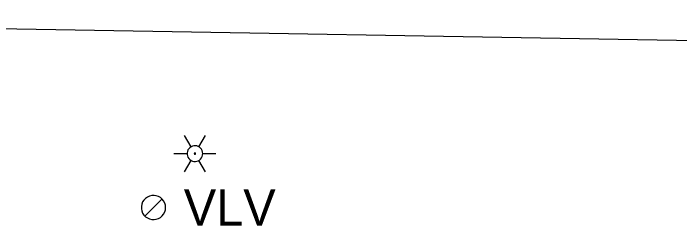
# Model space of a CAD drawing. Extents: x 596028 to 606371, y 330010 to 403088.
# Drawn here: x 604843.1 to 604964, y 337963.9 to 338002.4 of the extents above; entities that cross this region are included whole.
import ezdxf

# ---------------------------------------------------------------- set-up
doc = ezdxf.new("R2010")
doc.units = 0
for name, color, linetype in [('E_LTG', 7, 'Continuous'), ('E_UTL_SAN_UG_MMSD', 7, 'Continuous'), ('E_UTL_VLV', 7, 'Continuous')]:
    doc.layers.add(name, color=color, linetype=linetype)

msp = doc.modelspace()

# ---------------------------------------------------------------- linework, layer by layer
at = {"layer": 'E_LTG'}
for points in [[(604875.37, 337978.19), (604874.17, 337980.25)], [(604876.79, 337978.19), (604877.99, 337980.25)], [(604877.51, 337976.95), (604877.48, 337977.22), (604877.41, 337977.49), (604877.28, 337977.73), (604877.11, 337977.94), (604876.91, 337978.12), (604876.67, 337978.25), (604876.42, 337978.34), (604876.15, 337978.38), (604875.88, 337978.37), (604875.61, 337978.3), (604875.37, 337978.19), (604875.14, 337978.03), (604874.96, 337977.84), (604874.81, 337977.61), (604874.71, 337977.36), (604874.66, 337977.09), (604874.66, 337976.82), (604874.71, 337976.55), (604874.81, 337976.3), (604874.96, 337976.07), (604875.14, 337975.87), (604875.37, 337975.72), (604875.61, 337975.6), (604875.88, 337975.54), (604876.15, 337975.53), (604876.42, 337975.57), (604876.67, 337975.65), (604876.91, 337975.79), (604877.11, 337975.97), (604877.28, 337976.18), (604877.41, 337976.42), (604877.48, 337976.68), (604877.51, 337976.95)], [(604877.51, 337976.95), (604877.48, 337977.22), (604877.41, 337977.49), (604877.28, 337977.73), (604877.11, 337977.94), (604876.91, 337978.12), (604876.67, 337978.25), (604876.42, 337978.34), (604876.15, 337978.38), (604875.88, 337978.37), (604875.61, 337978.3), (604875.37, 337978.19), (604875.14, 337978.03), (604874.96, 337977.84), (604874.81, 337977.61), (604874.71, 337977.36), (604874.66, 337977.09), (604874.66, 337976.82), (604874.71, 337976.55), (604874.81, 337976.3), (604874.96, 337976.07), (604875.14, 337975.87), (604875.37, 337975.72), (604875.61, 337975.6), (604875.88, 337975.54), (604876.15, 337975.53), (604876.42, 337975.57), (604876.67, 337975.65), (604876.91, 337975.79), (604877.11, 337975.97), (604877.28, 337976.18), (604877.41, 337976.42), (604877.48, 337976.68), (604877.51, 337976.95)], [(604877.51, 337976.95), (604877.48, 337977.22), (604877.41, 337977.49), (604877.28, 337977.73), (604877.11, 337977.94), (604876.91, 337978.12), (604876.67, 337978.25), (604876.42, 337978.34), (604876.15, 337978.38), (604875.88, 337978.37), (604875.61, 337978.3), (604875.37, 337978.19), (604875.14, 337978.03), (604874.96, 337977.84), (604874.81, 337977.61), (604874.71, 337977.36), (604874.66, 337977.09), (604874.66, 337976.82), (604874.71, 337976.55), (604874.81, 337976.3), (604874.96, 337976.07), (604875.14, 337975.87), (604875.37, 337975.72), (604875.61, 337975.6), (604875.88, 337975.54), (604876.15, 337975.53), (604876.42, 337975.57), (604876.67, 337975.65), (604876.91, 337975.79), (604877.11, 337975.97), (604877.28, 337976.18), (604877.41, 337976.42), (604877.48, 337976.68), (604877.51, 337976.95)], [(604872.27, 337976.95), (604874.65, 337976.95)], [(604876.2, 337976.95), (604876.2, 337976.98), (604876.19, 337977), (604876.18, 337977.02), (604876.17, 337977.04), (604876.15, 337977.05), (604876.13, 337977.06), (604876.11, 337977.07), (604876.09, 337977.07), (604876.06, 337977.07), (604876.04, 337977.07), (604876.02, 337977.06), (604876, 337977.04), (604875.99, 337977.03), (604875.97, 337977.01), (604875.97, 337976.99), (604875.96, 337976.97), (604875.96, 337976.94), (604875.97, 337976.92), (604875.97, 337976.9), (604875.99, 337976.88), (604876, 337976.86), (604876.02, 337976.85), (604876.04, 337976.84), (604876.06, 337976.84), (604876.09, 337976.84), (604876.11, 337976.84), (604876.13, 337976.85), (604876.15, 337976.86), (604876.17, 337976.87), (604876.18, 337976.89), (604876.19, 337976.91), (604876.2, 337976.93), (604876.2, 337976.95)], [(604877.51, 337976.95), (604879.89, 337976.95)], [(604874.17, 337973.65), (604875.37, 337975.72)], [(604877.99, 337973.65), (604876.79, 337975.72)]]:
    msp.add_lwpolyline(points, dxfattribs=at)
at = {"layer": 'E_UTL_SAN_UG_MMSD'}
msp.add_line((604679.67, 338002.43), (605085.21, 337995.5), dxfattribs=at)
at = {"layer": 'E_UTL_VLV'}
for points in [[(604870.75, 337967.16), (604870.71, 337967.58), (604870.59, 337967.98), (604870.4, 337968.35), (604870.14, 337968.68), (604869.83, 337968.96), (604869.46, 337969.17), (604869.07, 337969.3), (604868.65, 337969.36), (604868.24, 337969.34), (604867.83, 337969.24), (604867.45, 337969.07), (604867.11, 337968.83), (604866.82, 337968.52), (604866.59, 337968.17), (604866.44, 337967.78), (604866.36, 337967.37), (604866.36, 337966.95), (604866.44, 337966.54), (604866.59, 337966.16), (604866.82, 337965.8), (604867.11, 337965.5), (604867.45, 337965.26), (604867.83, 337965.09), (604868.24, 337964.99), (604868.65, 337964.97), (604869.07, 337965.03), (604869.46, 337965.16), (604869.83, 337965.37), (604870.14, 337965.65), (604870.4, 337965.97), (604870.59, 337966.35), (604870.71, 337966.75), (604870.75, 337967.16)], [(604866.99, 337965.61), (604870.11, 337968.72)]]:
    msp.add_lwpolyline(points, dxfattribs=at)

# ---------------------------------------------------------------- texts
msp.add_text('VLV', height=6.6, dxfattribs=at).set_placement((604874.05, 337963.86))

doc.saveas('drawing.dxf')
